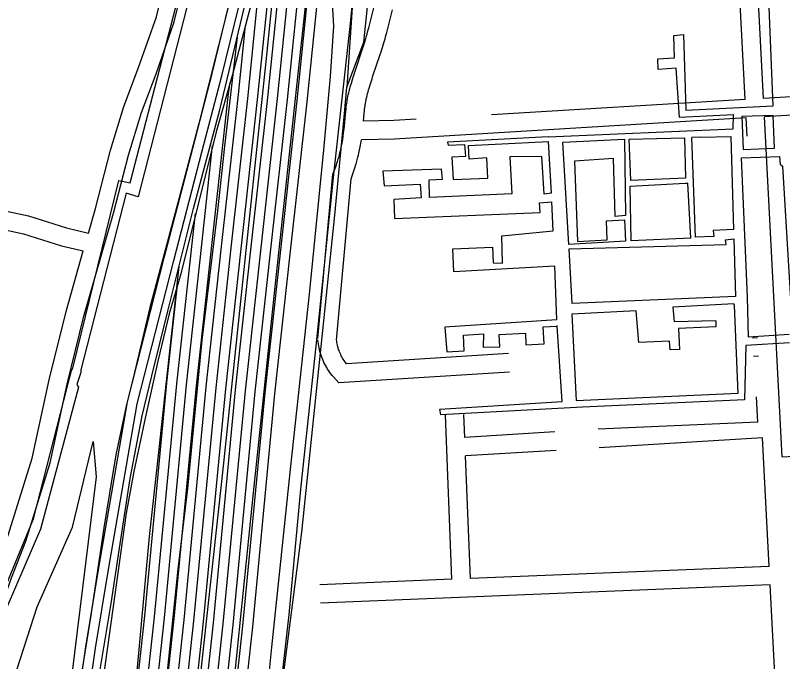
# Model space of a CAD drawing. Extents: x 3313447 to 3351316, y 703786 to 729172.
# Drawn here: x 3326400 to 3327644, y 719840 to 720887 of the extents above; entities that cross this region are included whole.
import ezdxf

# ---------------------------------------------------------------- set-up
doc = ezdxf.new("R2010")
doc.units = 0
for name, color, linetype in [('V-RAIL-TRAK', 7, 'Continuous'), ('V-ROAD-CNTR', 7, 'Continuous'), ('V-SITE-VEGE', 7, 'Continuous'), ('V-UTIL-LINE', 7, 'Continuous')]:
    doc.layers.add(name, color=color, linetype=linetype)

msp = doc.modelspace()

# ---------------------------------------------------------------- linework, layer by layer
at = {"layer": 'V-RAIL-TRAK'}
for points in [[(3326651.6, 718838.2), (3326676.3, 719100.5), (3326711.2, 719394.8), (3326748.9, 719754.2), (3326785.6, 720113), (3326821, 720447.5), (3326860.5, 720812.5), (3326910.5, 721273.6), (3326923.4, 721406.8), (3326932.3, 721497.1), (3326936.3, 721598), (3326936.4, 721641.8)], [(3326746.2, 719254.6), (3326764.6, 719383.7), (3326792.5, 719630.7), (3326815.6, 719863.2), (3326846.4, 720156.7), (3326876.9, 720435.3), (3326900, 720669.2), (3326910.5, 720788.5), (3326916, 720870.1), (3326913.6, 720917.6), (3326914.2, 720953.3), (3326914.4, 720983.5), (3326913.1, 721017.1), (3326913.4, 721029.9), (3326915.3, 721062.5), (3326918.3, 721088.2), (3326936, 721222.9), (3326944.9, 721317), (3326949.5, 721364.2), (3326952, 721424.2), (3326954.6, 721466.2), (3326955.8, 721505.7), (3326955.4, 721585.4)], [(3326441.8, 718825.9), (3326459.3, 719062.9), (3326474.6, 719257.9), (3326482.1, 719355.3), (3326490.2, 719466.7), (3326504.5, 719588.5), (3326517.5, 719690.5), (3326529.2, 719778.3), (3326555.1, 719933.8), (3326568.6, 720023.3), (3326586, 720136.5), (3326605.3, 720238.2), (3326621.2, 720302.8), (3326646.7, 720408), (3326688.5, 720574), (3326731.1, 720734.4), (3326776.9, 720924.3), (3326829, 721120.5), (3326882.5, 721312.9), (3326895.1, 721360.8), (3326903.2, 721395.2), (3326911.7, 721435.5), (3326924.5, 721531.1)], [(3326822.6, 719730.3), (3326843.5, 719916), (3326863.2, 720124.8), (3326887.7, 720351.1), (3326916.8, 720634.6), (3326942, 720864.6), (3326966.8, 721108.9), (3326983.6, 721214.4), (3326993.1, 721258.8), (3327011.8, 721327.2), (3327032.4, 721384.9), (3327048.1, 721417.6), (3327087.7, 721486.4), (3327115.2, 721524.4)], [(3326920.4, 721512), (3326907.8, 721471.4), (3326885, 721379.7), (3326864.9, 721310.3), (3326836.9, 721231.8), (3326823.2, 721187), (3326794.6, 721085.9), (3326745.2, 720902.9), (3326697.3, 720712.3), (3326663.3, 720583.4), (3326618, 720414), (3326592.9, 720308.1), (3326579.3, 720253.9), (3326562.7, 720175.1), (3326552.2, 720112.6), (3326543.2, 720056.4), (3326522.7, 719917.9), (3326504.9, 719807.6)], [(3326844.3, 721176.6), (3326823.3, 720982.7), (3326806.8, 720822.8), (3326773.7, 720506.3), (3326736.9, 720156.6), (3326701.8, 719835.6), (3326670.6, 719546.2), (3326631.1, 719195.1), (3326598.1, 718863)], [(3326759.2, 720852.2), (3326739, 720675.3), (3326727.3, 720570.5), (3326702, 720360.6), (3326678.6, 720120.1), (3326663, 719989.4), (3326645.2, 719818), (3326623, 719609.8), (3326601.2, 719383.9), (3326575.7, 719143.1), (3326544.9, 718867.6)], [(3326665, 720480.4), (3326644.4, 720294), (3326631.2, 720174.3), (3326616.6, 720042.7), (3326595.2, 719806.5), (3326590.6, 719765.8)]]:
    msp.add_lwpolyline(points, dxfattribs=at)
at = {"layer": 'V-ROAD-CNTR'}
for points in [[(3326342.4, 719882.3), (3326377.6, 719931.1), (3326393.5, 719975.3), (3326416.5, 720034.9), (3326456, 720162), (3326483.8, 720289.5), (3326510.9, 720399.5), (3326558.6, 720566.5), (3326583, 720660.8), (3326604.2, 720729.8), (3326627.8, 720792.5), (3326657.2, 720876.7), (3326695.4, 721033.3), (3326716.6, 721138.3), (3326734.7, 721217.4), (3326742.6, 721306.9), (3326739.7, 721384.4), (3326742.7, 721452), (3326745.5, 721532.9), (3326746.6, 721644.7), (3326748.2, 721755.6)], [(3326518.2, 720534.3), (3326529.6, 720574.4), (3326554.1, 720668.9), (3326575.8, 720739.5), (3326599.6, 720802.7), (3326628.4, 720885.2), (3326666.1, 721039.9), (3326687.3, 721144.6), (3326705, 721222.1), (3326712.6, 721307.7), (3326709.7, 721384.5), (3326712.7, 721453.2), (3326715.5, 721533.5), (3326716.7, 721645.1), (3326718.2, 721754.3)], [(3327527.6, 721627.4), (3327370.4, 721628.4), (3327302.6, 721620.6), (3327275.8, 721613.2), (3327215.4, 721590.7), (3327197.4, 721581.7), (3327145.8, 721543.8), (3327085.1, 721480.8), (3327037.8, 721399.3), (3327006, 721338.9), (3326985.7, 721268.9), (3326972, 721170.5), (3326947.4, 720925.2), (3326937.4, 720771.1)], [(3326946.1, 721625), (3326916.1, 721424.6), (3326901.6, 721346.9), (3326885.5, 721271.5), (3326782.5, 720908.3), (3326751.8, 720791.6), (3326725.3, 720698.6), (3326667.8, 720468.5), (3326649.3, 720403.7), (3326630.8, 720326.9), (3326610.3, 720234.5), (3326591.7, 720147.8), (3326579.3, 720080.5), (3326545.4, 719836), (3326529.2, 719726), (3326518.5, 719661.6), (3326510.2, 719600), (3326497.9, 719489.3), (3326485.7, 719388.8), (3326474.8, 719239.5), (3326463.2, 719027.6), (3326453.5, 718903.9), (3326443, 718767)], [(3326474.8, 717115.9), (3326524.9, 717469.5), (3326543.4, 717652.7), (3326574.8, 717887.7), (3326611, 718268), (3326641.2, 718576.6), (3326660.2, 718728.3), (3326679, 718910.9), (3326710.3, 719209.1), (3326725.1, 719365), (3326752.6, 719601.7), (3326784.6, 719895.9), (3326820.6, 720273.8), (3326845.3, 720500.2), (3326872.7, 720747.4), (3326900.8, 721023.2), (3326923.9, 721222.7), (3326948.2, 721491.2)], [(3326590.6, 718388.3), (3326609.4, 718580.1), (3326628.4, 718731.9), (3326647.2, 718914.2), (3326678.4, 719212.2), (3326693.3, 719368.4), (3326720.8, 719605.3), (3326752.8, 719899.1), (3326788.7, 720277), (3326813.5, 720503.7), (3326840.9, 720750.8), (3326869, 721026.6), (3326913.9, 721415.5)], [(3327613, 720752.8), (3327578.4, 721420)], [(3327583, 720751), (3327549.2, 721405)], [(3326396.4, 718599.6), (3326416.4, 718858.8), (3326432.3, 719111.9), (3326446.9, 719312.7), (3326463.9, 719485.1), (3326473, 719588.9), (3326484.3, 719675.4), (3326496.5, 719743.8), (3326514.1, 719863.8), (3326534.9, 719991.8), (3326581.4, 720260.9), (3326641.2, 720494.1), (3326687.3, 720672), (3326718.8, 720793), (3326745.8, 720903.7), (3326826, 721172.5), (3326849.2, 721232.3), (3326908.4, 721383.6)], [(3326453.1, 718194.9), (3326423.6, 718260), (3326419.4, 718293.2), (3326411.8, 718342), (3326404.4, 718412.4), (3326406, 718476.1), (3326412.3, 718598.6), (3326432.4, 718857.7), (3326448.2, 719110.8), (3326462.9, 719311.4), (3326479.8, 719483.6), (3326490.9, 719587.3), (3326506.1, 719690.1), (3326512.4, 719741.6), (3326529.9, 719861.4), (3326550.7, 719989.1), (3326597.1, 720257.5), (3326656.7, 720490.1), (3326702.8, 720668), (3326734.3, 720789.1), (3326761.3, 720899.5), (3326841.2, 721167.3), (3326864.1, 721226.5), (3326892.2, 721298.3)], [(3326565.6, 718296.3), (3326593.5, 718581.9), (3326612.5, 718733.7), (3326631.3, 718915.9), (3326662.5, 719213.8), (3326677.4, 719370), (3326704.9, 719607.1), (3326736.8, 719900.8), (3326772.8, 720278.7), (3326797.6, 720505.5), (3326824.9, 720752.5), (3326853.1, 721028.4), (3326877.8, 721242.7)], [(3326611.6, 718437.7), (3326625.3, 718578.3), (3326644.3, 718730.1), (3326663.1, 718912.6), (3326694.3, 719210.7), (3326709.2, 719366.7), (3326736.7, 719603.5), (3326768.7, 719897.5), (3326804.6, 720275.4), (3326829.4, 720502), (3326856.8, 720749.1), (3326884.9, 721024.9), (3326906.8, 721214.1)], [(3326533.3, 718130.8), (3326577.6, 718583.6), (3326596.6, 718735.5), (3326615.3, 718917.5), (3326646.6, 719215.4), (3326661.5, 719371.7), (3326689, 719608.9), (3326720.9, 719902.4), (3326756.9, 720280.3), (3326781.7, 720507.2), (3326809, 720754.2), (3326837.2, 721030.1), (3326851.1, 721150.3)], [(3326751.8, 719252.4), (3326791.3, 719415.6), (3326812.8, 719648.8), (3326864, 720049.4), (3326917.7, 720563.7), (3326933.3, 720728.4), (3326937.4, 720771.1), (3326965, 720843.9), (3326977.8, 720969.3), (3326990.9, 721101.6)], [(3326516.8, 718127), (3326561.7, 718585.4), (3326580.7, 718737.3), (3326599.4, 718919.2), (3326630.6, 719217), (3326645.5, 719373.4), (3326673.1, 719610.7), (3326705, 719904), (3326741, 720281.9), (3326765.8, 720509), (3326793.1, 720755.9), (3326821.3, 721031.8), (3326824.5, 721059)], [(3326487.6, 717993.2), (3326545.8, 718587.2), (3326564.8, 718739.1), (3326583.5, 718920.8), (3326614.7, 719218.6), (3326629.6, 719375.1), (3326657.2, 719612.5), (3326689.1, 719905.6), (3326725.1, 720283.6), (3326749.9, 720510.7), (3326777.2, 720757.6), (3326798, 720964.3)], [(3326914.6, 720629.7), (3326918.1, 720638.9), (3326919.2, 720642), (3326920.2, 720644.9), (3326921.1, 720647.6), (3326921.9, 720650.2), (3326922.7, 720652.6), (3326923.4, 720654.9), (3326924, 720657), (3326925.1, 720661.1), (3326926, 720664.7), (3326926.7, 720667.8), (3326927.4, 720670.5), (3326927.9, 720672.9), (3326928.8, 720677.2), (3326929.4, 720680.4), (3326929.9, 720682.8), (3326930.5, 720686.4), (3326931.1, 720690), (3326931.4, 720692.1), (3326932, 720696.4), (3326932.5, 720700.3), (3326932.9, 720704.1), (3326933.2, 720707.7), (3326933.9, 720714.5), (3326935, 720726.7), (3326935.4, 720731.3), (3326935.9, 720735.4), (3326936.3, 720739), (3326936.7, 720742.2), (3326937.1, 720745), (3326937.5, 720747.4), (3326937.8, 720749.6), (3326938.5, 720753.4), (3326939, 720756.2), (3326939.5, 720758.4), (3326940.2, 720761.6), (3326941, 720764.8), (3326941.9, 720768.2), (3326942.7, 720771.4), (3326943.6, 720774.6), (3326944.5, 720777.6), (3326946.2, 720783.4), (3326947.9, 720788.8), (3326949.5, 720793.9), (3326951.1, 720798.6), (3326962.7, 720833.1), (3326964.1, 720837.4), (3326965.3, 720841.1), (3326966.3, 720844.3), (3326968.1, 720850), (3326969.3, 720854.3), (3326970.2, 720857.4), (3326971.5, 720862.2), (3326972.8, 720867), (3326981.9, 720903.7)], [(3326964, 720715.9), (3326965.3, 720728.2), (3326965.7, 720732), (3326966.1, 720735.3), (3326966.4, 720738.2), (3326966.8, 720740.7), (3326967.1, 720742.8), (3326967.4, 720744.7), (3326968, 720747.9), (3326968.4, 720750.3), (3326968.8, 720752.1), (3326969.4, 720754.7), (3326970.1, 720757.4), (3326970.9, 720760.5), (3326971.7, 720763.5), (3326972.5, 720766.4), (3326973.3, 720769.2), (3326974.9, 720774.7), (3326976.5, 720779.8), (3326978.1, 720784.6), (3326979.5, 720789.1), (3326991.2, 720823.7), (3326992.6, 720828.1), (3326993.9, 720832), (3326995, 720835.4), (3326996.8, 720841.4), (3326998.1, 720845.9), (3326999.1, 720849.3), (3327000.5, 720854.5), (3327001.8, 720859.6), (3327011.1, 720896.4)], [(3326477.7, 718055.8), (3326529.9, 718589), (3326548.9, 718740.9), (3326567.6, 718922.5), (3326598.8, 719220.2), (3326613.7, 719376.8), (3326641.3, 719614.3), (3326673.2, 719907.2), (3326709.1, 720285.2), (3326734, 720512.5), (3326761.3, 720759.2), (3326772.9, 720870.9)], [(3326467.3, 718113.5), (3326514, 718590.7), (3326533, 718742.8), (3326551.7, 718924.1), (3326582.9, 719221.8), (3326597.8, 719378.5), (3326625.4, 719616), (3326657.2, 719908.9), (3326693.2, 720286.8), (3326718.1, 720514.2), (3326745.4, 720760.9), (3326748.2, 720778.5)], [(3327657.6, 720755.5), (3327613, 720752.8)], [(3328291.3, 720763.7), (3327614.5, 720722.9)], [(3327583, 720751), (3327172, 720726.2)], [(3327584.6, 720721.1), (3327014.6, 720686.7), (3326960.9, 720685.8)], [(3327049.7, 720718.9), (3327013.4, 720716.7), (3326964.1, 720715.9)], [(3327586.1, 720691.3), (3327584.6, 720721.1)], [(3327643, 720171.6), (3327614.5, 720722.9)], [(3326944.1, 720622.6), (3326947.5, 720632), (3326948.6, 720635.3), (3326949.7, 720638.3), (3326950.6, 720641.2), (3326951.4, 720644), (3326952.2, 720646.5), (3326952.9, 720649), (3326954.1, 720653.4), (3326955.1, 720657.4), (3326955.9, 720660.9), (3326956.6, 720663.9), (3326957.2, 720666.6), (3326958.2, 720671.3), (3326961, 720685.8)], [(3326457.1, 718173.6), (3326498.1, 718592.5), (3326517.1, 718744.6), (3326535.8, 718925.8), (3326567, 719223.4), (3326581.9, 719380.1), (3326609.5, 719617.8), (3326641.3, 719910.5), (3326677.3, 720288.4), (3326702.2, 720516), (3326719.3, 720676.6)], [(3326890.4, 720363.6), (3326914.6, 720629.7)], [(3326920.2, 720360.9), (3326944.1, 720622.6)], [(3325819.5, 720485.6), (3325824.4, 720530), (3325855.1, 720566.4), (3325885.7, 720583.5), (3325925.9, 720598.5), (3325956.3, 720587.9), (3326000.9, 720581.7), (3326049.6, 720580.8), (3326125.9, 720581.1), (3326168, 720579.5), (3326205.3, 720575.5), (3326254.1, 720568.7), (3326322.8, 720552.4), (3326413.2, 720533.1), (3326474.4, 720513.9), (3326509.9, 720505.4)], [(3326232.1, 720602), (3326259.7, 720598.2), (3326329.4, 720581.7), (3326420.9, 720562.1), (3326482.4, 720542.9), (3326518.2, 720534.3)], [(3326447.1, 718235.9), (3326482.2, 718594.3), (3326501.2, 718746.4), (3326519.9, 718927.4), (3326551, 719225), (3326566, 719381.8), (3326593.6, 719619.6), (3326625.4, 719912.1), (3326661.4, 720290.1), (3326686.3, 720517.7), (3326691.7, 720566.4)], [(3325853.1, 719665.2), (3325901.6, 719681.6), (3326015.5, 719726.6), (3326131.5, 719773.5), (3326213.6, 719818.1), (3326265.2, 719845.4), (3326315, 719895.5), (3326350.8, 719945.3), (3326365.4, 719985.8), (3326388.2, 720044.8), (3326426.9, 720169.6), (3326454.5, 720296.3), (3326481.9, 720407.2), (3326509.9, 720505.4)], [(3326436, 718286.5), (3326466.3, 718596), (3326485.3, 718748.2), (3326503.9, 718929.1), (3326535.1, 719226.6), (3326550.1, 719383.5), (3326577.7, 719621.4), (3326609.5, 719913.7), (3326645.5, 720291.7), (3326663.4, 720455.8)], [(3326924, 720291.6), (3326915.5, 720301.2), (3326913.4, 720303.6), (3326911.5, 720306.1), (3326909.6, 720308.6), (3326907.9, 720311.2), (3326906.1, 720313.8), (3326904.5, 720316.5), (3326903, 720319.2), (3326901.5, 720322), (3326900.1, 720324.8), (3326898.8, 720327.6), (3326897.6, 720330.5), (3326896.5, 720333.4), (3326895.4, 720336.4), (3326894.5, 720339.4), (3326893.6, 720342.4), (3326892.8, 720345.4), (3326892.2, 720348.5), (3326891.6, 720351.6), (3326891.1, 720354.7), (3326890.7, 720357.8), (3326890.4, 720360.8), (3326890.3, 720361.1)], [(3326936.6, 720322.4), (3326932.8, 720327.9), (3326931.5, 720329.8), (3326930.4, 720331.7), (3326929.3, 720333.6), (3326928.2, 720335.6), (3326927.2, 720337.6), (3326926.3, 720339.7), (3326925.4, 720341.7), (3326924.6, 720343.8), (3326923.9, 720345.9), (3326923.2, 720348.1), (3326922.6, 720350.2), (3326922, 720352.4), (3326921.5, 720354.6), (3326921.1, 720356.8), (3326920.8, 720359), (3326920.5, 720361.2), (3326920.2, 720363.5), (3326920.2, 720363.4)], [(3327603, 720364.5), (3327594.9, 720364)], [(3327199.2, 720339), (3326936.6, 720322.4)], [(3327604.6, 720334.6), (3327596.8, 720334.1)], [(3327201.1, 720309.1), (3326924.4, 720291.6)], [(3327603.5, 720227.8), (3327601.2, 720268.7)], [(3327107.6, 719973.1), (3327096.9, 720238.9)], [(3327128.4, 720203.1), (3327126.9, 720240.1)], [(3327603.5, 720227.8), (3327344.5, 720216.3)], [(3327274.7, 720212), (3327128.4, 720203.1)], [(3327643, 720171.6), (3328320.8, 720209.9)], [(3327611.4, 720202.5), (3327346.4, 720186.3)], [(3327622.2, 719994), (3327611.4, 720202.5)], [(3327276.5, 720182.1), (3327129.6, 720173.1)], [(3327137.6, 719974.3), (3327129.6, 720173.1)], [(3327622.2, 719994), (3327137.6, 719974.3)], [(3327107.6, 719973.1), (3326893.3, 719964.3)], [(3327623.7, 719964.1), (3326894.5, 719934.4)], [(3327636.1, 719726), (3327623.7, 719964.1)]]:
    msp.add_lwpolyline(points, dxfattribs=at)
at = {"layer": 'V-SITE-VEGE'}
msp.add_lwpolyline([(3326392.1, 719794.6), (3326435.1, 719928.6), (3326492.4, 720057.7), (3326525.9, 720196.4), (3326530.7, 720139), (3326478.1, 719713.3), (3326463.8, 719675.1), (3326439.9, 719665.5), (3326425.5, 719646.4), (3326425.5, 719617.7), (3326439.9, 719598.6), (3326459, 719569.9), (3326425.5, 719230.3), (3326382.5, 718732.9)], dxfattribs=at)
at = {"layer": 'V-UTIL-LINE'}
for p, q in [((3327630.8, 720672), (3327628.6, 720725.2)), ((3327269.1, 720599.3), (3327264, 720682.9)), ((3327395.2, 720686.8), (3327484.5, 720689)), ((3327397.9, 720619.6), (3327395.2, 720686.8)), ((3327510.8, 720689.7), (3327496.7, 720689.3)), ((3327485.7, 720615.4), (3327490, 720615.4)), ((3327494.8, 720526.1), (3327490, 720615.4)), ((3327271.8, 720538.3), (3327269.8, 720585.3)), ((3327564.5, 720524.9), (3327567.1, 720431.4)), ((3327302.7, 720420.3), (3327297.5, 720509)), ((3327277.7, 720393.8), (3327274.3, 720480.7)), ((3327567.1, 720431.4), (3327302.7, 720420.3)), ((3327535.5, 720391.9), (3327467.8, 720390.3))]:
    msp.add_line(p, q, dxfattribs=at)
for points in [[(3326347.7, 719874.2), (3326429.3, 720070.9), (3326484, 720283.9), (3326484.7, 720288.7), (3326490.8, 720311.5), (3326492.8, 720315.6), (3326567.7, 720619.7), (3326585.7, 720615.6), (3326711.3, 721099.6), (3326769, 721135.7), (3326823.6, 721350.1), (3326822.5, 721434.1), (3326867.9, 721443.3), (3327022.8, 721453.7), (3327067.9, 721666), (3326795.6, 721723.2), (3326675.1, 721717.8), (3326671.7, 721713.6), (3326509.2, 721708), (3326510, 721692.8)], [(3326725.1, 721086.6), (3326635.3, 720734.3), (3326598.9, 720593), (3326579.5, 720599.1), (3326505.9, 720312.9), (3326506, 720308.1), (3326499.2, 720288.8), (3326501.9, 720284.7), (3326440.4, 720054.4), (3326358.8, 719866)], [(3327263.5, 720690.6), (3327563.7, 720703.2), (3327564.2, 720725.9), (3327476.8, 720722), (3327470.9, 720801.9), (3327442, 720799.6), (3327441.2, 720816.9), (3327468.7, 720818.4), (3327467.2, 720854.9), (3327483, 720856.3), (3327487.1, 720733.8), (3327628.2, 720740.7), (3327617.1, 721020.9)], [(3327628.6, 720725.2), (3327577.6, 720723.4), (3327579.7, 720669.8), (3327630.8, 720672)], [(3327263.5, 720690.6), (3327100.2, 720682), (3327101.4, 720676.9), (3327128.1, 720677.8), (3327129.7, 720658.3), (3327107.4, 720657.4), (3327109.5, 720621.3), (3327165.9, 720623.2), (3327164.2, 720656.5), (3327135.6, 720654.4), (3327134.7, 720676.3), (3327264, 720682.9)], [(3327297.1, 720516.1), (3327287.5, 720681.7), (3327387.2, 720686.6), (3327387.4, 720686.6)], [(3327387.2, 720686.6), (3327388.8, 720562.8), (3327372.4, 720561.1), (3327369.5, 720655.2), (3327306.5, 720650.9), (3327311.4, 720520.8), (3327359.2, 720523.4), (3327358.3, 720554), (3327387.3, 720556.1), (3327389, 720521.2), (3327297.1, 720516.1)], [(3327484.5, 720689), (3327486.1, 720623.2), (3327397.9, 720619.6)], [(3327564.1, 720540.2), (3327531.2, 720538.4), (3327532, 720528.6), (3327502.6, 720527.7), (3327496.7, 720689.3)], [(3327510.8, 720689.7), (3327559.9, 720691), (3327564.1, 720540.2)], [(3327269.1, 720599.3), (3327257, 720597.4), (3327253.5, 720658.5), (3327201.4, 720658.2), (3327204.5, 720598.3), (3327071.3, 720592.1), (3327070.7, 720620.7), (3327092.3, 720622), (3327090.6, 720638.1), (3326995.8, 720634.9), (3326997.9, 720611), (3327056.3, 720613.6), (3327057.6, 720591.3), (3327013.3, 720588.7), (3327014.6, 720557.8), (3327250.9, 720567.6), (3327249.6, 720583.2), (3327269.8, 720585.3)], [(3327654.3, 720369.9), (3327588.4, 720365.7), (3327586.6, 720431.3), (3327577, 720656.2), (3327638.7, 720658.4), (3327639.8, 720646), (3327643.5, 720643), (3327660, 720373)], [(3327494.8, 720526.1), (3327398, 720521.7), (3327396.8, 720610.6), (3327485.7, 720615.4)], [(3327274.3, 720480.7), (3327110.7, 720471.6), (3327109.3, 720508.9), (3327173.2, 720511.5), (3327174.5, 720486.1), (3327189.4, 720485.8), (3327188.4, 720530), (3327271.8, 720538.3)], [(3327297.5, 720509), (3327552.1, 720515.8), (3327551.2, 720523.2), (3327564.5, 720524.9)], [(3327535.5, 720391.9), (3327535.4, 720382.6), (3327475.2, 720379.7), (3327476.7, 720345.7), (3327461.2, 720345), (3327460.4, 720359.3), (3327410.5, 720356.8), (3327406.1, 720408.3), (3327302.2, 720402.9), (3327308.9, 720262.9), (3327571.5, 720274.6), (3327565.8, 720417), (3327564.6, 720419.8), (3327465.6, 720414.2), (3327467.8, 720390.3)], [(3327277.7, 720393.8), (3327096.2, 720381.8), (3327099.2, 720341.9), (3327127.4, 720343.6), (3327126.5, 720369.1), (3327158.6, 720371.2), (3327158.3, 720349.2), (3327185, 720350.2), (3327184.1, 720369.7), (3327226.8, 720371.9), (3327227.3, 720353.1), (3327257, 720354.8), (3327255.7, 720382.2), (3327278.1, 720383.6)], [(3327654.9, 720356.6), (3327584, 720352.1), (3327581.7, 720264), (3327319.4, 720252.3), (3327089.5, 720239.5), (3327088.1, 720249.1), (3327286.3, 720261.1), (3327278.1, 720383.6), (3327278.1, 720384.3)]]:
    msp.add_lwpolyline(points, dxfattribs=at)

doc.saveas('drawing.dxf')
